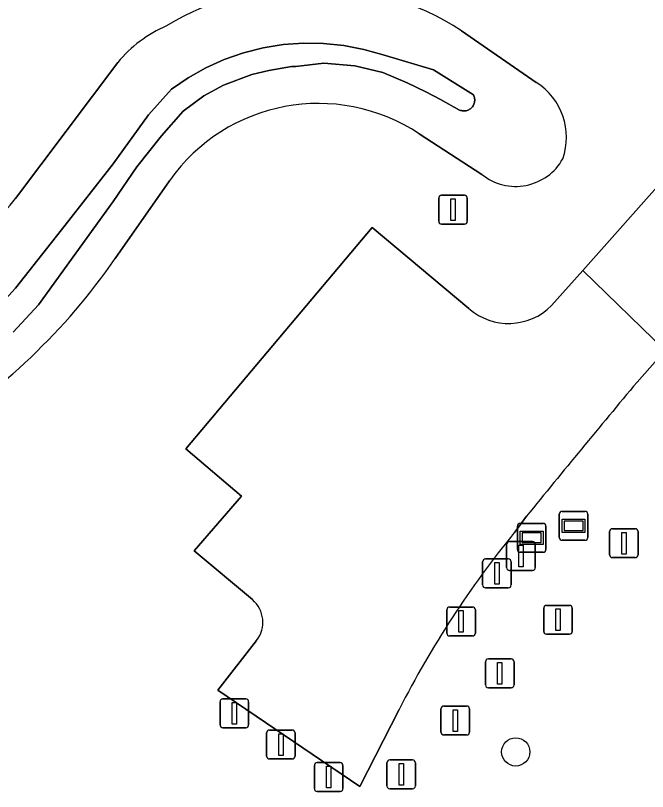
# Model space of a CAD drawing. Extents: x 157793 to 159380, y 380877 to 382313.
# Drawn here: x 157980.97 to 158002.85, y 381201.1 to 381227.96 of the extents above; entities that cross this region are included whole.
import ezdxf

# ---------------------------------------------------------------- set-up
doc = ezdxf.new("R2010")
doc.units = 0
for name, color, linetype in [('IMGEO_Afsluitpaal', 7, 'Continuous'), ('IMGEO_Boom', 7, 'Continuous'), ('IMGEO_Groenvoorziening', 7, 'Continuous'), ('IMGEO_Informatiebord', 7, 'Continuous'), ('IMGEO_Lichtmast', 7, 'Continuous'), ('IMGEO_Oever', 7, 'Continuous'), ('IMGEO_Rijbaan_lokaal_open', 7, 'Continuous'), ('IMGEO_Waterloop', 7, 'Continuous')]:
    doc.layers.add(name, color=color, linetype=linetype)

msp = doc.modelspace()

# ---------------------------------------------------------------- linework, layer by layer
at = {"layer": 'IMGEO_Afsluitpaal'}
for p, q in [((157995.723, 381221.736), (157996.513, 381221.736)), ((157996.513, 381221.736), (157995.723, 381221.736)), ((157995.623, 381220.836), (157995.623, 381221.636)), ((157995.623, 381221.636), (157995.623, 381220.836)), ((157996.613, 381221.636), (157996.613, 381220.836)), ((157996.613, 381220.836), (157996.613, 381221.636)), ((157996.513, 381220.736), (157995.723, 381220.736)), ((157995.723, 381220.736), (157996.513, 381220.736)), ((158001.636, 381210.194), (158002.426, 381210.194)), ((158002.426, 381210.194), (158001.636, 381210.194)), ((158001.536, 381209.294), (158001.536, 381210.094)), ((158001.536, 381210.094), (158001.536, 381209.294)), ((158002.526, 381210.094), (158002.526, 381209.294)), ((158002.526, 381209.294), (158002.526, 381210.094)), ((157997.241, 381209.147), (157998.031, 381209.147)), ((157998.031, 381209.147), (157997.241, 381209.147)), ((158002.426, 381209.194), (158001.636, 381209.194)), ((158001.636, 381209.194), (158002.426, 381209.194)), ((157997.141, 381208.247), (157997.141, 381209.047)), ((157997.141, 381209.047), (157997.141, 381208.247)), ((157998.131, 381209.047), (157998.131, 381208.247)), ((157998.131, 381208.247), (157998.131, 381209.047)), ((157998.031, 381208.147), (157997.241, 381208.147)), ((157997.241, 381208.147), (157998.031, 381208.147)), ((157996.002, 381207.485), (157996.792, 381207.485)), ((157996.792, 381207.485), (157996.002, 381207.485)), ((157999.357, 381207.543), (158000.147, 381207.543)), ((158000.147, 381207.543), (157999.357, 381207.543)), ((157995.902, 381206.585), (157995.902, 381207.385)), ((157995.902, 381207.385), (157995.902, 381206.585)), ((157996.892, 381207.385), (157996.892, 381206.585)), ((157996.892, 381206.585), (157996.892, 381207.385)), ((157999.257, 381206.643), (157999.257, 381207.443)), ((157999.257, 381207.443), (157999.257, 381206.643)), ((158000.247, 381207.443), (158000.247, 381206.643)), ((158000.247, 381206.643), (158000.247, 381207.443)), ((157996.792, 381206.485), (157996.002, 381206.485)), ((157996.002, 381206.485), (157996.792, 381206.485)), ((158000.147, 381206.543), (157999.357, 381206.543)), ((157999.357, 381206.543), (158000.147, 381206.543)), ((157997.241, 381204.788), (157997.241, 381205.588)), ((157997.241, 381205.588), (157997.241, 381204.788)), ((157997.341, 381205.688), (157998.131, 381205.688)), ((157998.131, 381205.688), (157997.341, 381205.688)), ((157998.231, 381205.588), (157998.231, 381204.788)), ((157998.231, 381204.788), (157998.231, 381205.588)), ((157998.131, 381204.688), (157997.341, 381204.688)), ((157997.341, 381204.688), (157998.131, 381204.688)), ((157988.152, 381204.306), (157988.942, 381204.306)), ((157988.942, 381204.306), (157988.152, 381204.306)), ((157988.052, 381203.406), (157988.052, 381204.206)), ((157988.052, 381204.206), (157988.052, 381203.406)), ((157989.042, 381204.206), (157989.042, 381203.406)), ((157989.042, 381203.406), (157989.042, 381204.206)), ((157995.8, 381204.056), (157996.59, 381204.056)), ((157996.59, 381204.056), (157995.8, 381204.056)), ((157995.7, 381203.156), (157995.7, 381203.956)), ((157995.7, 381203.956), (157995.7, 381203.156)), ((157996.69, 381203.956), (157996.69, 381203.156)), ((157996.69, 381203.156), (157996.69, 381203.956)), ((157988.942, 381203.306), (157988.152, 381203.306)), ((157988.152, 381203.306), (157988.942, 381203.306)), ((157989.763, 381203.225), (157990.553, 381203.225)), ((157990.553, 381203.225), (157989.763, 381203.225)), ((157989.663, 381202.325), (157989.663, 381203.125)), ((157989.663, 381203.125), (157989.663, 381202.325)), ((157990.653, 381203.125), (157990.653, 381202.325)), ((157990.653, 381202.325), (157990.653, 381203.125)), ((157996.59, 381203.056), (157995.8, 381203.056)), ((157995.8, 381203.056), (157996.59, 381203.056)), ((157990.553, 381202.225), (157989.763, 381202.225)), ((157989.763, 381202.225), (157990.553, 381202.225)), ((157991.418, 381202.099), (157992.208, 381202.099)), ((157992.208, 381202.099), (157991.418, 381202.099)), ((157993.828, 381201.291), (157993.828, 381202.091)), ((157993.828, 381202.091), (157993.828, 381201.291)), ((157993.928, 381202.191), (157994.718, 381202.191)), ((157994.718, 381202.191), (157993.928, 381202.191)), ((157994.818, 381202.091), (157994.818, 381201.291)), ((157994.818, 381201.291), (157994.818, 381202.091)), ((157991.318, 381201.199), (157991.318, 381201.999)), ((157991.318, 381201.999), (157991.318, 381201.199)), ((157992.308, 381201.999), (157992.308, 381201.199)), ((157992.308, 381201.199), (157992.308, 381201.999)), ((157992.208, 381201.099), (157991.418, 381201.099)), ((157991.418, 381201.099), (157992.208, 381201.099)), ((157994.718, 381201.191), (157993.928, 381201.191)), ((157993.928, 381201.191), (157994.718, 381201.191))]:
    msp.add_line(p, q, dxfattribs=at)
for points in [[(157996.043, 381221.611), (157996.193, 381221.611), (157996.193, 381220.861), (157996.043, 381220.861), (157996.043, 381221.611)], [(158001.956, 381210.069), (158002.106, 381210.069), (158002.106, 381209.319), (158001.956, 381209.319), (158001.956, 381210.069)], [(157997.561, 381209.022), (157997.711, 381209.022), (157997.711, 381208.272), (157997.561, 381208.272), (157997.561, 381209.022)], [(157996.322, 381207.36), (157996.472, 381207.36), (157996.472, 381206.61), (157996.322, 381206.61), (157996.322, 381207.36)], [(157999.677, 381207.418), (157999.827, 381207.418), (157999.827, 381206.668), (157999.677, 381206.668), (157999.677, 381207.418)], [(157997.661, 381205.563), (157997.811, 381205.563), (157997.811, 381204.813), (157997.661, 381204.813), (157997.661, 381205.563)], [(157988.472, 381204.181), (157988.622, 381204.181), (157988.622, 381203.431), (157988.472, 381203.431), (157988.472, 381204.181)], [(157996.12, 381203.931), (157996.27, 381203.931), (157996.27, 381203.181), (157996.12, 381203.181), (157996.12, 381203.931)], [(157990.083, 381203.1), (157990.233, 381203.1), (157990.233, 381202.35), (157990.083, 381202.35), (157990.083, 381203.1)], [(157991.738, 381201.974), (157991.888, 381201.974), (157991.888, 381201.224), (157991.738, 381201.224), (157991.738, 381201.974)], [(157994.248, 381202.066), (157994.398, 381202.066), (157994.398, 381201.316), (157994.248, 381201.316), (157994.248, 381202.066)]]:
    msp.add_lwpolyline(points, dxfattribs=at)
for centre, start, end in [((157995.723, 381221.636), 90, 180), ((157995.723, 381221.636), 90, 180), ((157996.513, 381221.636), 0, 90), ((157996.513, 381221.636), 360, 90), ((157995.723, 381220.836), 180, 270), ((157995.723, 381220.836), 180, 270), ((157996.513, 381220.836), 270, 0), ((157996.513, 381220.836), 270, 0), ((158001.636, 381210.094), 90, 180), ((158001.636, 381210.094), 90, 180), ((158002.426, 381210.094), 0, 90), ((158002.426, 381210.094), 360, 90), ((157997.241, 381209.047), 90, 180), ((157997.241, 381209.047), 90, 180), ((157998.031, 381209.047), 0, 90), ((157998.031, 381209.047), 360, 90), ((158001.636, 381209.294), 180, 270), ((158001.636, 381209.294), 180, 270), ((158002.426, 381209.294), 270, 0), ((158002.426, 381209.294), 270, 0), ((157997.241, 381208.247), 180, 270), ((157997.241, 381208.247), 180, 270), ((157998.031, 381208.247), 270, 0), ((157998.031, 381208.247), 270, 0), ((157996.002, 381207.385), 90, 180), ((157996.002, 381207.385), 90, 180), ((157996.792, 381207.385), 0, 90), ((157996.792, 381207.385), 360, 90), ((157999.357, 381207.443), 90, 180), ((157999.357, 381207.443), 90, 180), ((158000.147, 381207.443), 0, 90), ((158000.147, 381207.443), 360, 90), ((157996.002, 381206.585), 180, 270), ((157996.002, 381206.585), 180, 270), ((157996.792, 381206.585), 270, 0), ((157996.792, 381206.585), 270, 0), ((157999.357, 381206.643), 180, 270), ((157999.357, 381206.643), 180, 270), ((158000.147, 381206.643), 270, 0), ((158000.147, 381206.643), 270, 0), ((157997.341, 381205.588), 90, 180), ((157997.341, 381205.588), 90, 180), ((157998.131, 381205.588), 0, 90), ((157998.131, 381205.588), 360, 90), ((157997.341, 381204.788), 180, 270), ((157997.341, 381204.788), 180, 270), ((157998.131, 381204.788), 270, 0), ((157998.131, 381204.788), 270, 0), ((157988.152, 381204.206), 90, 180), ((157988.152, 381204.206), 90, 180), ((157988.942, 381204.206), 0, 90), ((157988.942, 381204.206), 360, 90), ((157995.8, 381203.956), 90, 180), ((157995.8, 381203.956), 90, 180), ((157996.59, 381203.956), 0, 90), ((157996.59, 381203.956), 360, 90), ((157988.152, 381203.406), 180, 270), ((157988.152, 381203.406), 180, 270), ((157988.942, 381203.406), 270, 0), ((157988.942, 381203.406), 270, 0), ((157989.763, 381203.125), 90, 180), ((157989.763, 381203.125), 90, 180), ((157990.553, 381203.125), 0, 90), ((157990.553, 381203.125), 360, 90), ((157995.8, 381203.156), 180, 270), ((157995.8, 381203.156), 180, 270), ((157996.59, 381203.156), 270, 0), ((157996.59, 381203.156), 270, 0), ((157989.763, 381202.325), 180, 270), ((157989.763, 381202.325), 180, 270), ((157990.553, 381202.325), 270, 0), ((157990.553, 381202.325), 270, 0), ((157991.418, 381201.999), 90, 180), ((157991.418, 381201.999), 90, 180), ((157992.208, 381201.999), 0, 90), ((157992.208, 381201.999), 360, 90), ((157993.928, 381202.091), 90, 180), ((157993.928, 381202.091), 90, 180), ((157994.718, 381202.091), 0, 90), ((157994.718, 381202.091), 360, 90), ((157993.928, 381201.291), 180, 270), ((157993.928, 381201.291), 180, 270), ((157994.718, 381201.291), 270, 0), ((157994.718, 381201.291), 270, 0), ((157991.418, 381201.199), 180, 270), ((157991.418, 381201.199), 180, 270), ((157992.208, 381201.199), 270, 0), ((157992.208, 381201.199), 270, 0)]:
    msp.add_arc(centre, 0.1, start, end, dxfattribs=at)
at = {"layer": 'IMGEO_Boom'}
msp.add_circle((157998.289, 381202.47), 0.489, dxfattribs=at)
at = {"layer": 'IMGEO_Groenvoorziening'}
for points in [[(157996.412, 381227.43), (157999, 381225.645)], [(157999.529, 381217.921), (158000.611, 381219.139), (158006.398, 381225.653), (158007.147, 381226.5), (158006.718, 381226.872)], [(157980.974, 381221.626), (157984.511, 381226.334)], [(157997.12, 381222.457), (157994.947, 381223.863)], [(157986.3, 381222.241), (157984.427, 381219.543)], [(157989.173, 381207.74), (157987.154, 381209.425), (157988.791, 381211.325), (157986.867, 381212.955), (157993.324, 381220.627), (157996.665, 381217.817)], [(158003.459, 381216.367), (158002.487, 381215.27)], [(157998.661, 381210.625), (157998.252, 381210.074)], [(157994.255, 381203.942), (157992.894, 381201.269), (157987.977, 381204.605), (157989.32, 381206.323)]]:
    msp.add_lwpolyline(points, dxfattribs=at)
for centre, radius, start, end in [((157991.173, 381219.381), 9.604, 56.9433, 121.1597), ((157988.01, 381223.417), 4.556, 113.3545, 140.1793), ((157997.784, 381223.74), 2.259, 340.8691, 57.4503), ((157991.458, 381218.605), 6.31, 56.4304, 144.8177), ((157998.29, 381223.914), 1.868, 231.2387, 330.7191), ((157964.943, 381234.618), 20.634, 294.7441, 320.9779), ((157966.134, 381232.251), 22.273, 302.0261, 325.2131), ((157998.042, 381219.391), 2.091, 228.8196, 315.3397), ((158315.939, 380953.187), 408.582, 140.10041, 140.9443), ((158024.991, 381188.276), 34.499, 140.8129, 152.9924), ((157988.503, 381206.954), 1.032, 322.2903, 49.5551)]:
    msp.add_arc(centre, radius, start, end, dxfattribs=at)
at = {"layer": 'IMGEO_Informatiebord'}
for p, q in [((157999.795, 381209.895), (157999.795, 381210.695)), ((157999.795, 381210.695), (157999.795, 381209.895)), ((157999.895, 381210.795), (158000.685, 381210.795)), ((158000.685, 381210.795), (157999.895, 381210.795)), ((158000.785, 381210.695), (158000.785, 381209.895)), ((158000.785, 381209.895), (158000.785, 381210.695)), ((157998.344, 381209.481), (157998.344, 381210.281)), ((157998.344, 381210.281), (157998.344, 381209.481)), ((157998.444, 381210.381), (157999.234, 381210.381)), ((157999.234, 381210.381), (157998.444, 381210.381)), ((157999.334, 381210.281), (157999.334, 381209.481)), ((157999.334, 381209.481), (157999.334, 381210.281)), ((158000.685, 381209.795), (157999.895, 381209.795)), ((157999.895, 381209.795), (158000.685, 381209.795)), ((157999.234, 381209.381), (157998.444, 381209.381)), ((157998.444, 381209.381), (157999.234, 381209.381))]:
    msp.add_line(p, q, dxfattribs=at)
for points in [[(157999.896, 381210.527), (158000.684, 381210.527), (158000.684, 381210.063), (157999.896, 381210.063), (157999.896, 381210.527)], [(157999.961, 381210.462), (157999.961, 381210.128), (158000.619, 381210.128), (158000.619, 381210.462), (157999.961, 381210.462)], [(157998.445, 381210.113), (157999.233, 381210.113), (157999.233, 381209.649), (157998.445, 381209.649), (157998.445, 381210.113)], [(157998.51, 381210.048), (157998.51, 381209.714), (157999.168, 381209.714), (157999.168, 381210.048), (157998.51, 381210.048)]]:
    msp.add_lwpolyline(points, dxfattribs=at)
for centre, start, end in [((157999.895, 381210.695), 90, 180), ((157999.895, 381210.695), 90, 180), ((158000.685, 381210.695), 0, 90), ((158000.685, 381210.695), 360, 90), ((157998.444, 381210.281), 90, 180), ((157998.444, 381210.281), 90, 180), ((157999.234, 381210.281), 0, 90), ((157999.234, 381210.281), 360, 90), ((157999.895, 381209.895), 180, 270), ((157999.895, 381209.895), 180, 270), ((158000.685, 381209.895), 270, 0), ((158000.685, 381209.895), 270, 0), ((157998.444, 381209.481), 180, 270), ((157998.444, 381209.481), 180, 270), ((157999.234, 381209.481), 270, 0), ((157999.234, 381209.481), 270, 0)]:
    msp.add_arc(centre, 0.1, start, end, dxfattribs=at)
at = {"layer": 'IMGEO_Lichtmast'}
for p, q in [((157997.974, 381208.849), (157997.974, 381209.649)), ((157997.974, 381209.649), (157997.974, 381208.849)), ((157998.074, 381209.749), (157998.864, 381209.749)), ((157998.864, 381209.749), (157998.074, 381209.749)), ((157998.964, 381209.649), (157998.964, 381208.849)), ((157998.964, 381208.849), (157998.964, 381209.649)), ((157998.864, 381208.749), (157998.074, 381208.749)), ((157998.074, 381208.749), (157998.864, 381208.749))]:
    msp.add_line(p, q, dxfattribs=at)
msp.add_lwpolyline([(157998.394, 381209.624), (157998.544, 381209.624), (157998.544, 381208.874), (157998.394, 381208.874), (157998.394, 381209.624)], dxfattribs=at)
for centre, start, end in [((157998.074, 381209.649), 90, 180), ((157998.074, 381209.649), 90, 180), ((157998.864, 381209.649), 0, 90), ((157998.864, 381209.649), 360, 90), ((157998.074, 381208.849), 180, 270), ((157998.074, 381208.849), 180, 270), ((157998.864, 381208.849), 270, 0), ((157998.864, 381208.849), 270, 0)]:
    msp.add_arc(centre, 0.1, start, end, dxfattribs=at)
at = {"layer": 'IMGEO_Oever'}
for points in [[(157999, 381225.645), (157996.412, 381227.43)], [(157979.411, 381216.821), (157980.979, 381218.521), (157982.687, 381220.7), (157984.358, 381222.828), (157985.577, 381224.519), (157986.368, 381225.409), (157986.947, 381225.806), (157987.56, 381226.149), (157988.2, 381226.438), (157988.863, 381226.67), (157989.544, 381226.842), (157990.237, 381226.954), (157990.938, 381227.005), (157991.64, 381226.994), (157992.338, 381226.922), (157993.028, 381226.789), (157993.703, 381226.596), (157995.439, 381226.08), (157996.823, 381225.209), (157996.837, 381225.179), (157996.849, 381225.148), (157996.858, 381225.116), (157996.864, 381225.084), (157996.868, 381225.051), (157996.868, 381225.018), (157996.865, 381224.985), (157996.86, 381224.952), (157996.851, 381224.92), (157996.84, 381224.888), (157996.826, 381224.858), (157996.81, 381224.83), (157996.791, 381224.802), (157996.769, 381224.777), (157996.746, 381224.753), (157996.72, 381224.732), (157996.693, 381224.713), (157996.664, 381224.697), (157996.634, 381224.683), (157996.603, 381224.672), (157996.571, 381224.664), (157996.538, 381224.658), (157996.505, 381224.656), (157996.472, 381224.656), (157996.439, 381224.66), (157996.406, 381224.666), (157996.374, 381224.675), (157996.343, 381224.687), (157995.679, 381225.054), (157995.181, 381225.321), (157994.533, 381225.634), (157993.691, 381225.987), (157992.716, 381226.218), (157991.646, 381226.312), (157990.678, 381226.191), (157990.527, 381226.194), (157989.742, 381226.054), (157989.15, 381225.917), (157988.177, 381225.553), (157987.496, 381225.184), (157986.782, 381224.65), (157986.026, 381223.797), (157985.176, 381222.718), (157984.352, 381221.524), (157981.769, 381217.947), (157980.898, 381216.997)], [(157984.511, 381226.334), (157980.974, 381221.626)], [(157994.947, 381223.863), (157997.12, 381222.457)], [(157984.427, 381219.543), (157986.3, 381222.241)]]:
    msp.add_lwpolyline(points, dxfattribs=at)
for centre, radius, start, end in [((157991.173, 381219.381), 9.604, 56.9433, 121.1597), ((157988.01, 381223.417), 4.556, 113.3545, 140.1793), ((157997.784, 381223.74), 2.259, 340.8691, 57.4503), ((157991.458, 381218.605), 6.31, 56.4304, 144.8177), ((157998.29, 381223.914), 1.868, 231.2387, 330.7191), ((157964.943, 381234.618), 20.634, 294.7441, 320.9779), ((157966.134, 381232.251), 22.273, 302.0261, 325.2131)]:
    msp.add_arc(centre, radius, start, end, dxfattribs=at)
at = {"layer": 'IMGEO_Rijbaan_lokaal_open'}
for points in [[(158007.147, 381226.5), (158006.398, 381225.653), (158000.611, 381219.139), (158003.459, 381216.367)], [(157996.665, 381217.817), (157993.324, 381220.627), (157986.867, 381212.955), (157988.791, 381211.325), (157987.154, 381209.425), (157989.173, 381207.74)], [(158002.487, 381215.27), (158003.459, 381216.367), (158000.611, 381219.139), (157999.529, 381217.921)], [(157998.252, 381210.074), (157998.661, 381210.625)], [(157989.32, 381206.323), (157987.977, 381204.605), (157992.894, 381201.269), (157994.255, 381203.942)]]:
    msp.add_lwpolyline(points, dxfattribs=at)
for centre, radius, start, end in [((157998.042, 381219.391), 2.091, 228.8196, 315.3397), ((158315.939, 380953.187), 408.582, 140.10041, 140.9443), ((158024.991, 381188.276), 34.499, 140.8129, 152.9924), ((157988.503, 381206.954), 1.032, 322.2903, 49.5551)]:
    msp.add_arc(centre, radius, start, end, dxfattribs=at)
at = {"layer": 'IMGEO_Waterloop'}
msp.add_lwpolyline([(157980.898, 381216.997), (157981.769, 381217.947), (157984.352, 381221.524), (157985.176, 381222.718), (157986.026, 381223.797), (157986.782, 381224.65), (157987.496, 381225.184), (157988.177, 381225.553), (157989.15, 381225.917), (157989.742, 381226.054), (157990.527, 381226.194), (157990.678, 381226.191), (157991.646, 381226.312), (157992.716, 381226.218), (157993.691, 381225.987), (157994.533, 381225.634), (157995.181, 381225.321), (157995.679, 381225.054), (157996.343, 381224.687), (157996.374, 381224.675), (157996.406, 381224.666), (157996.439, 381224.66), (157996.472, 381224.656), (157996.505, 381224.656), (157996.538, 381224.658), (157996.571, 381224.664), (157996.603, 381224.672), (157996.634, 381224.683), (157996.664, 381224.697), (157996.693, 381224.713), (157996.72, 381224.732), (157996.746, 381224.753), (157996.769, 381224.777), (157996.791, 381224.802), (157996.81, 381224.83), (157996.826, 381224.858), (157996.84, 381224.888), (157996.851, 381224.92), (157996.86, 381224.952), (157996.865, 381224.985), (157996.868, 381225.018), (157996.868, 381225.051), (157996.864, 381225.084), (157996.858, 381225.116), (157996.849, 381225.148), (157996.837, 381225.179), (157996.823, 381225.209), (157995.439, 381226.08), (157993.703, 381226.596), (157993.028, 381226.789), (157992.338, 381226.922), (157991.64, 381226.994), (157990.938, 381227.005), (157990.237, 381226.954), (157989.544, 381226.842), (157988.863, 381226.67), (157988.2, 381226.438), (157987.56, 381226.149), (157986.947, 381225.806), (157986.368, 381225.409), (157985.577, 381224.519), (157984.358, 381222.828), (157982.687, 381220.7), (157980.979, 381218.521), (157979.411, 381216.821)], dxfattribs=at)

doc.saveas('drawing.dxf')
